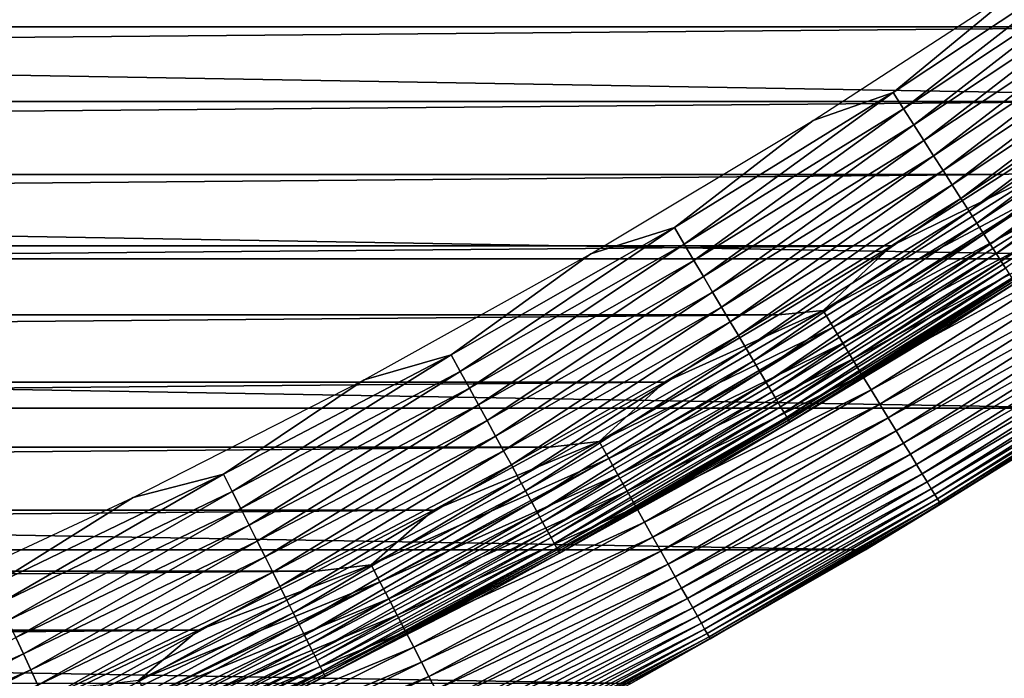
# Model space of a CAD drawing. Header units: millimetres. Extents: x -161 to 161, y -94 to 1149.
# Tile 481 of 656: x 87.76 to 91.75, y -85.38 to -82.71. Entities that reach past the tile are written whole.
import ezdxf

# ---------------------------------------------------------------- set-up
doc = ezdxf.new("R2010")
doc.units = ezdxf.units.MM
doc.header["$LTSCALE"] = 81.481481
for name, color, linetype in [('424', 7, 'CONTINUOUS'), ('425', 7, 'CONTINUOUS'), ('426', 7, 'CONTINUOUS'), ('428', 7, 'CONTINUOUS'), ('431', 7, 'CONTINUOUS')]:
    doc.layers.add(name, color=color, linetype=linetype)

msp = doc.modelspace()

# ---------------------------------------------------------------- linework, layer by layer
at = {"layer": '424', "linetype": 'CONTINUOUS'}
for points in [[(92.1238, -84.2864, -66.2096), (91.1904, -84.8618, -47.2096), (91.1902, -84.8618, -66.2096), (92.1238, -84.2864, -66.2096)], [(92.1234, -84.2867, -47.2096), (91.1904, -84.8618, -47.2096), (92.1238, -84.2864, -66.2096), (92.1234, -84.2867, -47.2096)], [(91.1902, -84.8618, -66.2096), (90.238, -85.4044, -47.2096), (90.2377, -85.4045, -66.2096), (91.1902, -84.8618, -66.2096)], [(91.1904, -84.8618, -47.2096), (90.238, -85.4044, -47.2096), (91.1902, -84.8618, -66.2096), (91.1904, -84.8618, -47.2096)]]:
    msp.add_3dface(points, dxfattribs=at)
at = {"layer": '425', "linetype": 'CONTINUOUS'}
for points in [[(57.3616, -82.7383, -46.2096), (93.0742, -82.4273, -46.2096), (56.9257, -82.4273, -46.2096), (57.3616, -82.7383, -46.2096)], [(92.6384, -82.7383, -46.2096), (93.0742, -82.4273, -46.2096), (57.3616, -82.7383, -46.2096), (92.6384, -82.7383, -46.2096)], [(57.8033, -83.0418, -46.2096), (92.6384, -82.7383, -46.2096), (57.3616, -82.7383, -46.2096), (57.8033, -83.0418, -46.2096)], [(92.1967, -83.0418, -46.2096), (92.6384, -82.7383, -46.2096), (57.8033, -83.0418, -46.2096), (92.1967, -83.0418, -46.2096)], [(58.2509, -83.338, -46.2096), (92.1967, -83.0418, -46.2096), (57.8033, -83.0418, -46.2096), (58.2509, -83.338, -46.2096)], [(91.7491, -83.338, -46.2096), (92.1967, -83.0418, -46.2096), (58.2509, -83.338, -46.2096), (91.7491, -83.338, -46.2096)], [(58.704, -83.6266, -46.2096), (91.7491, -83.338, -46.2096), (58.2509, -83.338, -46.2096), (58.704, -83.6266, -46.2096)], [(91.296, -83.6266, -46.2096), (91.7491, -83.338, -46.2096), (58.704, -83.6266, -46.2096), (91.296, -83.6266, -46.2096)], [(59.1623, -83.9075, -46.2096), (91.296, -83.6266, -46.2096), (58.704, -83.6266, -46.2096), (59.1623, -83.9075, -46.2096)], [(90.8376, -83.9075, -46.2096), (91.296, -83.6266, -46.2096), (59.1623, -83.9075, -46.2096), (90.8376, -83.9075, -46.2096)], [(59.6254, -84.1803, -46.2096), (90.8376, -83.9075, -46.2096), (59.1623, -83.9075, -46.2096), (59.6254, -84.1803, -46.2096)], [(90.3746, -84.1803, -46.2096), (90.8376, -83.9075, -46.2096), (59.6254, -84.1803, -46.2096), (90.3746, -84.1803, -46.2096)], [(60.0927, -84.4448, -46.2096), (90.3746, -84.1803, -46.2096), (59.6254, -84.1803, -46.2096), (60.0927, -84.4448, -46.2096)], [(89.9073, -84.4448, -46.2096), (90.3746, -84.1803, -46.2096), (60.0927, -84.4448, -46.2096), (89.9073, -84.4448, -46.2096)], [(60.5639, -84.7007, -46.2096), (89.9073, -84.4448, -46.2096), (60.0927, -84.4448, -46.2096), (60.5639, -84.7007, -46.2096)], [(89.4361, -84.7007, -46.2096), (89.9073, -84.4448, -46.2096), (60.5639, -84.7007, -46.2096), (89.4361, -84.7007, -46.2096)], [(61.0388, -84.9479, -46.2096), (89.4361, -84.7007, -46.2096), (60.5639, -84.7007, -46.2096), (61.0388, -84.9479, -46.2096)], [(88.9612, -84.9479, -46.2096), (89.4361, -84.7007, -46.2096), (61.0388, -84.9479, -46.2096), (88.9612, -84.9479, -46.2096)], [(61.5185, -85.187, -46.2096), (88.9612, -84.9479, -46.2096), (61.0388, -84.9479, -46.2096), (61.5185, -85.187, -46.2096)], [(88.4815, -85.1871, -46.2096), (88.9612, -84.9479, -46.2096), (61.5185, -85.187, -46.2096), (88.4815, -85.1871, -46.2096)], [(62.0031, -85.4181, -46.2096), (88.4815, -85.1871, -46.2096), (61.5185, -85.187, -46.2096), (62.0031, -85.4181, -46.2096)], [(87.9969, -85.4181, -46.2096), (88.4815, -85.1871, -46.2096), (62.0031, -85.4181, -46.2096), (87.9969, -85.4181, -46.2096)]]:
    msp.add_3dface(points, dxfattribs=at)
at = {"layer": '426', "linetype": 'CONTINUOUS'}
for points in [[(94.7961, -82.3729, -66.2096), (93.9272, -83.0416, -66.2096), (55.2039, -82.3729, -66.2096), (94.7961, -82.3729, -66.2096)], [(93.9272, -83.0416, -66.2096), (56.0728, -83.0416, -66.2096), (55.2039, -82.3729, -66.2096), (93.9272, -83.0416, -66.2096)], [(93.9272, -83.0416, -66.2096), (93.0357, -83.68, -66.2096), (56.0728, -83.0416, -66.2096), (93.9272, -83.0416, -66.2096)], [(93.0357, -83.68, -66.2096), (56.9643, -83.68, -66.2096), (56.0728, -83.0416, -66.2096), (93.0357, -83.68, -66.2096)], [(93.0357, -83.68, -66.2096), (92.1238, -84.2864, -66.2096), (56.9643, -83.68, -66.2096), (93.0357, -83.68, -66.2096)], [(92.1238, -84.2864, -66.2096), (57.8762, -84.2864, -66.2096), (56.9643, -83.68, -66.2096), (92.1238, -84.2864, -66.2096)], [(92.1238, -84.2864, -66.2096), (91.1902, -84.8618, -66.2096), (57.8762, -84.2864, -66.2096), (92.1238, -84.2864, -66.2096)], [(91.1902, -84.8618, -66.2096), (58.8098, -84.8618, -66.2096), (57.8762, -84.2864, -66.2096), (91.1902, -84.8618, -66.2096)], [(91.1902, -84.8618, -66.2096), (90.2377, -85.4045, -66.2096), (58.8098, -84.8618, -66.2096), (91.1902, -84.8618, -66.2096)], [(90.2377, -85.4045, -66.2096), (59.7623, -85.4045, -66.2096), (58.8098, -84.8618, -66.2096), (90.2377, -85.4045, -66.2096)]]:
    msp.add_3dface(points, dxfattribs=at)
at = {"layer": '428', "linetype": 'CONTINUOUS'}
for points in [[(92.1967, -83.0418, -46.2096), (91.7491, -83.338, -46.2096), (91.9079, -83.3282, -46.2126), (92.1967, -83.0418, -46.2096)], [(91.9079, -83.3282, -46.2126), (91.296, -83.6266, -46.2096), (91.018, -83.8904, -46.2126), (91.9079, -83.3282, -46.2126)], [(91.9079, -83.3282, -46.2126), (91.018, -83.8904, -46.2126), (91.9507, -83.3935, -46.2219), (91.9079, -83.3282, -46.2126)], [(91.7491, -83.338, -46.2096), (91.296, -83.6266, -46.2096), (91.9079, -83.3282, -46.2126), (91.7491, -83.338, -46.2096)], [(91.9507, -83.3935, -46.2219), (91.018, -83.8904, -46.2126), (91.0585, -83.9571, -46.2219), (91.9507, -83.3935, -46.2219)], [(91.9507, -83.3935, -46.2219), (91.0585, -83.9571, -46.2219), (91.993, -83.4579, -46.2372), (91.9507, -83.3935, -46.2219)], [(91.993, -83.4579, -46.2372), (91.0585, -83.9571, -46.2219), (91.0986, -84.023, -46.2372), (91.993, -83.4579, -46.2372)], [(91.993, -83.4579, -46.2372), (91.0986, -84.023, -46.2372), (92.0345, -83.5212, -46.2586), (91.993, -83.4579, -46.2372)], [(92.0345, -83.5212, -46.2586), (91.0986, -84.023, -46.2372), (91.1379, -84.0876, -46.2586), (92.0345, -83.5212, -46.2586)], [(92.0345, -83.5212, -46.2586), (91.1379, -84.0876, -46.2586), (92.0749, -83.5828, -46.2858), (92.0345, -83.5212, -46.2586)], [(92.0749, -83.5828, -46.2858), (91.1379, -84.0876, -46.2586), (91.1762, -84.1506, -46.2858), (92.0749, -83.5828, -46.2858)], [(92.0749, -83.5828, -46.2858), (91.1762, -84.1506, -46.2858), (92.1141, -83.6425, -46.3187), (92.0749, -83.5828, -46.2858)], [(91.296, -83.6266, -46.2096), (90.8376, -83.9075, -46.2096), (91.018, -83.8904, -46.2126), (91.296, -83.6266, -46.2096)], [(92.1141, -83.6425, -46.3187), (91.1762, -84.1506, -46.2858), (91.2133, -84.2116, -46.3187), (92.1141, -83.6425, -46.3187)], [(92.1141, -83.6425, -46.3187), (91.2133, -84.2116, -46.3187), (92.1517, -83.6998, -46.3572), (92.1141, -83.6425, -46.3187)], [(92.1517, -83.6998, -46.3572), (91.2133, -84.2116, -46.3187), (91.2489, -84.2702, -46.3572), (92.1517, -83.6998, -46.3572)], [(92.1517, -83.6998, -46.3572), (91.2489, -84.2702, -46.3572), (92.1875, -83.7545, -46.4009), (92.1517, -83.6998, -46.3572)], [(92.1875, -83.7545, -46.4009), (91.2489, -84.2702, -46.3572), (91.2828, -84.326, -46.4009), (92.1875, -83.7545, -46.4009)], [(92.1875, -83.7545, -46.4009), (91.2828, -84.326, -46.4009), (92.2213, -83.8061, -46.4496), (92.1875, -83.7545, -46.4009)], [(92.2213, -83.8061, -46.4496), (91.2828, -84.326, -46.4009), (91.3149, -84.3787, -46.4496), (92.2213, -83.8061, -46.4496)], [(92.2213, -83.8061, -46.4496), (91.3149, -84.3787, -46.4496), (92.253, -83.8543, -46.5029), (92.2213, -83.8061, -46.4496)], [(92.253, -83.8543, -46.5029), (91.3149, -84.3787, -46.4496), (91.3449, -84.428, -46.5029), (92.253, -83.8543, -46.5029)], [(92.253, -83.8543, -46.5029), (91.3449, -84.428, -46.5029), (92.2822, -83.8989, -46.5607), (92.253, -83.8543, -46.5029)], [(91.018, -83.8904, -46.2126), (90.3746, -84.1803, -46.2096), (90.1093, -84.4219, -46.2126), (91.018, -83.8904, -46.2126)], [(91.018, -83.8904, -46.2126), (90.1093, -84.4219, -46.2126), (91.0585, -83.9571, -46.2219), (91.018, -83.8904, -46.2126)], [(90.8376, -83.9075, -46.2096), (90.3746, -84.1803, -46.2096), (91.018, -83.8904, -46.2126), (90.8376, -83.9075, -46.2096)], [(92.2822, -83.8989, -46.5607), (91.3449, -84.428, -46.5029), (91.3726, -84.4735, -46.5607), (92.2822, -83.8989, -46.5607)], [(92.2822, -83.8989, -46.5607), (91.3726, -84.4735, -46.5607), (92.3089, -83.9395, -46.6225), (92.2822, -83.8989, -46.5607)], [(92.3089, -83.9395, -46.6225), (91.3726, -84.4735, -46.5607), (91.3978, -84.5151, -46.6225), (92.3089, -83.9395, -46.6225)], [(92.3089, -83.9395, -46.6225), (91.3978, -84.5151, -46.6225), (92.3328, -83.976, -46.6879), (92.3089, -83.9395, -46.6225)], [(91.0585, -83.9571, -46.2219), (90.1093, -84.4219, -46.2126), (90.1476, -84.49, -46.2219), (91.0585, -83.9571, -46.2219)], [(91.0585, -83.9571, -46.2219), (90.1476, -84.49, -46.2219), (91.0986, -84.023, -46.2372), (91.0585, -83.9571, -46.2219)], [(92.3328, -83.976, -46.6879), (91.3978, -84.5151, -46.6225), (91.4205, -84.5523, -46.6879), (92.3328, -83.976, -46.6879)], [(92.3328, -83.976, -46.6879), (91.4205, -84.5523, -46.6879), (92.3538, -84.008, -46.7565), (92.3328, -83.976, -46.6879)], [(91.0986, -84.023, -46.2372), (90.1476, -84.49, -46.2219), (90.1854, -84.5572, -46.2372), (91.0986, -84.023, -46.2372)], [(91.0986, -84.023, -46.2372), (90.1854, -84.5572, -46.2372), (91.1379, -84.0876, -46.2586), (91.0986, -84.023, -46.2372)], [(92.3538, -84.008, -46.7565), (91.4205, -84.5523, -46.6879), (91.4404, -84.5851, -46.7565), (92.3538, -84.008, -46.7565)], [(92.3538, -84.008, -46.7565), (91.4404, -84.5851, -46.7565), (92.3718, -84.0355, -46.8279), (92.3538, -84.008, -46.7565)], [(92.3718, -84.0355, -46.8279), (91.4404, -84.5851, -46.7565), (91.4575, -84.6131, -46.8279), (92.3718, -84.0355, -46.8279)], [(92.3718, -84.0355, -46.8279), (91.4575, -84.6131, -46.8279), (92.3867, -84.0582, -46.9017), (92.3718, -84.0355, -46.8279)], [(92.3867, -84.0582, -46.9017), (91.4575, -84.6131, -46.8279), (91.4715, -84.6363, -46.9017), (92.3867, -84.0582, -46.9017)], [(92.3867, -84.0582, -46.9017), (91.4715, -84.6363, -46.9017), (92.3984, -84.0759, -46.9773), (92.3867, -84.0582, -46.9017)], [(92.3984, -84.0759, -46.9773), (91.4715, -84.6363, -46.9017), (91.4826, -84.6545, -46.9773), (92.3984, -84.0759, -46.9773)], [(92.3984, -84.0759, -46.9773), (91.4826, -84.6545, -46.9773), (92.4067, -84.0887, -47.0544), (92.3984, -84.0759, -46.9773)], [(91.1379, -84.0876, -46.2586), (90.1854, -84.5572, -46.2372), (90.2225, -84.6231, -46.2586), (91.1379, -84.0876, -46.2586)], [(91.1379, -84.0876, -46.2586), (90.2225, -84.6231, -46.2586), (91.1762, -84.1506, -46.2858), (91.1379, -84.0876, -46.2586)], [(92.4067, -84.0887, -47.0544), (91.4826, -84.6545, -46.9773), (91.4905, -84.6675, -47.0544), (92.4067, -84.0887, -47.0544)], [(92.4067, -84.0887, -47.0544), (91.4905, -84.6675, -47.0544), (92.4117, -84.0963, -47.1325), (92.4067, -84.0887, -47.0544)], [(92.4117, -84.0963, -47.1325), (91.4905, -84.6675, -47.0544), (91.4952, -84.6753, -47.1325), (92.4117, -84.0963, -47.1325)], [(92.1234, -84.2867, -47.2096), (92.4117, -84.0963, -47.1325), (91.4952, -84.6753, -47.1325), (92.1234, -84.2867, -47.2096)], [(91.1762, -84.1506, -46.2858), (90.2225, -84.6231, -46.2586), (90.2586, -84.6874, -46.2858), (91.1762, -84.1506, -46.2858)], [(91.1762, -84.1506, -46.2858), (90.2586, -84.6874, -46.2858), (91.2133, -84.2116, -46.3187), (91.1762, -84.1506, -46.2858)], [(90.3746, -84.1803, -46.2096), (89.9073, -84.4448, -46.2096), (90.1093, -84.4219, -46.2126), (90.3746, -84.1803, -46.2096)], [(91.2133, -84.2116, -46.3187), (90.2586, -84.6874, -46.2858), (90.2936, -84.7496, -46.3187), (91.2133, -84.2116, -46.3187)], [(91.2133, -84.2116, -46.3187), (90.2936, -84.7496, -46.3187), (91.2489, -84.2702, -46.3572), (91.2133, -84.2116, -46.3187)], [(91.2489, -84.2702, -46.3572), (90.2936, -84.7496, -46.3187), (90.3272, -84.8094, -46.3572), (91.2489, -84.2702, -46.3572)], [(91.2489, -84.2702, -46.3572), (90.3272, -84.8094, -46.3572), (91.2828, -84.326, -46.4009), (91.2489, -84.2702, -46.3572)], [(91.1904, -84.8618, -47.2096), (92.1234, -84.2867, -47.2096), (91.4952, -84.6753, -47.1325), (91.1904, -84.8618, -47.2096)], [(91.2828, -84.326, -46.4009), (90.3272, -84.8094, -46.3572), (90.3592, -84.8663, -46.4009), (91.2828, -84.326, -46.4009)], [(91.2828, -84.326, -46.4009), (90.3592, -84.8663, -46.4009), (91.3149, -84.3787, -46.4496), (91.2828, -84.326, -46.4009)], [(91.3149, -84.3787, -46.4496), (90.3592, -84.8663, -46.4009), (90.3894, -84.9201, -46.4496), (91.3149, -84.3787, -46.4496)], [(91.3149, -84.3787, -46.4496), (90.3894, -84.9201, -46.4496), (91.3449, -84.428, -46.5029), (91.3149, -84.3787, -46.4496)], [(90.1093, -84.4219, -46.2126), (89.4361, -84.7007, -46.2096), (89.1831, -84.9221, -46.2126), (90.1093, -84.4219, -46.2126)], [(90.1093, -84.4219, -46.2126), (89.1831, -84.9221, -46.2126), (90.1476, -84.49, -46.2219), (90.1093, -84.4219, -46.2126)], [(89.9073, -84.4448, -46.2096), (89.4361, -84.7007, -46.2096), (90.1093, -84.4219, -46.2126), (89.9073, -84.4448, -46.2096)], [(91.3449, -84.428, -46.5029), (90.3894, -84.9201, -46.4496), (90.4177, -84.9704, -46.5029), (91.3449, -84.428, -46.5029)], [(91.3449, -84.428, -46.5029), (90.4177, -84.9704, -46.5029), (91.3726, -84.4735, -46.5607), (91.3449, -84.428, -46.5029)], [(91.3726, -84.4735, -46.5607), (90.4177, -84.9704, -46.5029), (90.4438, -85.0168, -46.5607), (91.3726, -84.4735, -46.5607)], [(91.3726, -84.4735, -46.5607), (90.4438, -85.0168, -46.5607), (91.3978, -84.5151, -46.6225), (91.3726, -84.4735, -46.5607)], [(90.1476, -84.49, -46.2219), (89.1831, -84.9221, -46.2126), (89.219, -84.9914, -46.2219), (90.1476, -84.49, -46.2219)], [(90.1476, -84.49, -46.2219), (89.219, -84.9914, -46.2219), (90.1854, -84.5572, -46.2372), (90.1476, -84.49, -46.2219)], [(91.3978, -84.5151, -46.6225), (90.4438, -85.0168, -46.5607), (90.4676, -85.0592, -46.6225), (91.3978, -84.5151, -46.6225)], [(91.3978, -84.5151, -46.6225), (90.4676, -85.0592, -46.6225), (91.4205, -84.5523, -46.6879), (91.3978, -84.5151, -46.6225)], [(91.4205, -84.5523, -46.6879), (90.4676, -85.0592, -46.6225), (90.489, -85.0972, -46.6879), (91.4205, -84.5523, -46.6879)], [(91.4205, -84.5523, -46.6879), (90.489, -85.0972, -46.6879), (91.4404, -84.5851, -46.7565), (91.4205, -84.5523, -46.6879)], [(90.1854, -84.5572, -46.2372), (89.219, -84.9914, -46.2219), (89.2545, -85.0599, -46.2372), (90.1854, -84.5572, -46.2372)], [(90.1854, -84.5572, -46.2372), (89.2545, -85.0599, -46.2372), (90.2225, -84.6231, -46.2586), (90.1854, -84.5572, -46.2372)], [(91.4404, -84.5851, -46.7565), (90.489, -85.0972, -46.6879), (90.5078, -85.1306, -46.7565), (91.4404, -84.5851, -46.7565)], [(91.4404, -84.5851, -46.7565), (90.5078, -85.1306, -46.7565), (91.4575, -84.6131, -46.8279), (91.4404, -84.5851, -46.7565)], [(90.2225, -84.6231, -46.2586), (89.2545, -85.0599, -46.2372), (89.2893, -85.127, -46.2586), (90.2225, -84.6231, -46.2586)], [(90.2225, -84.6231, -46.2586), (89.2893, -85.127, -46.2586), (90.2586, -84.6874, -46.2858), (90.2225, -84.6231, -46.2586)], [(91.4575, -84.6131, -46.8279), (90.5078, -85.1306, -46.7565), (90.5239, -85.1592, -46.8279), (91.4575, -84.6131, -46.8279)], [(91.4575, -84.6131, -46.8279), (90.5239, -85.1592, -46.8279), (91.4715, -84.6363, -46.9017), (91.4575, -84.6131, -46.8279)], [(91.4715, -84.6363, -46.9017), (90.5239, -85.1592, -46.8279), (90.5372, -85.1829, -46.9017), (91.4715, -84.6363, -46.9017)], [(91.4715, -84.6363, -46.9017), (90.5372, -85.1829, -46.9017), (91.4826, -84.6545, -46.9773), (91.4715, -84.6363, -46.9017)], [(91.4826, -84.6545, -46.9773), (90.5372, -85.1829, -46.9017), (90.5476, -85.2014, -46.9773), (91.4826, -84.6545, -46.9773)], [(91.4826, -84.6545, -46.9773), (90.5476, -85.2014, -46.9773), (91.4905, -84.6675, -47.0544), (91.4826, -84.6545, -46.9773)], [(91.4905, -84.6675, -47.0544), (90.5476, -85.2014, -46.9773), (90.5551, -85.2147, -47.0544), (91.4905, -84.6675, -47.0544)], [(91.4905, -84.6675, -47.0544), (90.5551, -85.2147, -47.0544), (91.4952, -84.6753, -47.1325), (91.4905, -84.6675, -47.0544)], [(91.4952, -84.6753, -47.1325), (90.5551, -85.2147, -47.0544), (90.5595, -85.2226, -47.1325), (91.4952, -84.6753, -47.1325)], [(91.1904, -84.8618, -47.2096), (91.4952, -84.6753, -47.1325), (90.5595, -85.2226, -47.1325), (91.1904, -84.8618, -47.2096)], [(89.4361, -84.7007, -46.2096), (88.9612, -84.9479, -46.2096), (89.1831, -84.9221, -46.2126), (89.4361, -84.7007, -46.2096)], [(90.2586, -84.6874, -46.2858), (89.2893, -85.127, -46.2586), (89.3232, -85.1925, -46.2858), (90.2586, -84.6874, -46.2858)], [(90.2586, -84.6874, -46.2858), (89.3232, -85.1925, -46.2858), (90.2936, -84.7496, -46.3187), (90.2586, -84.6874, -46.2858)], [(90.2936, -84.7496, -46.3187), (89.3232, -85.1925, -46.2858), (89.356, -85.2559, -46.3187), (90.2936, -84.7496, -46.3187)], [(90.2936, -84.7496, -46.3187), (89.356, -85.2559, -46.3187), (90.3272, -84.8094, -46.3572), (90.2936, -84.7496, -46.3187)], [(90.3272, -84.8094, -46.3572), (89.356, -85.2559, -46.3187), (89.3876, -85.3167, -46.3572), (90.3272, -84.8094, -46.3572)], [(90.3272, -84.8094, -46.3572), (89.3876, -85.3167, -46.3572), (90.3592, -84.8663, -46.4009), (90.3272, -84.8094, -46.3572)], [(90.3592, -84.8663, -46.4009), (89.3876, -85.3167, -46.3572), (89.4176, -85.3748, -46.4009), (90.3592, -84.8663, -46.4009)], [(90.3592, -84.8663, -46.4009), (89.4176, -85.3748, -46.4009), (90.3894, -84.9201, -46.4496), (90.3592, -84.8663, -46.4009)], [(90.238, -85.4044, -47.2096), (91.1904, -84.8618, -47.2096), (90.5595, -85.2226, -47.1325), (90.238, -85.4044, -47.2096)], [(89.1831, -84.9221, -46.2126), (88.4815, -85.1871, -46.2096), (88.2403, -85.3904, -46.2126), (89.1831, -84.9221, -46.2126)], [(89.1831, -84.9221, -46.2126), (88.2403, -85.3904, -46.2126), (89.219, -84.9914, -46.2219), (89.1831, -84.9221, -46.2126)], [(88.9612, -84.9479, -46.2096), (88.4815, -85.1871, -46.2096), (89.1831, -84.9221, -46.2126), (88.9612, -84.9479, -46.2096)], [(90.3894, -84.9201, -46.4496), (89.4176, -85.3748, -46.4009), (89.446, -85.4295, -46.4496), (90.3894, -84.9201, -46.4496)], [(90.3894, -84.9201, -46.4496), (89.446, -85.4295, -46.4496), (90.4177, -84.9704, -46.5029), (90.3894, -84.9201, -46.4496)], [(89.219, -84.9914, -46.2219), (88.2403, -85.3904, -46.2126), (88.2738, -85.4609, -46.2219), (89.219, -84.9914, -46.2219)], [(89.219, -84.9914, -46.2219), (88.2738, -85.4609, -46.2219), (89.2545, -85.0599, -46.2372), (89.219, -84.9914, -46.2219)], [(90.4177, -84.9704, -46.5029), (89.446, -85.4295, -46.4496), (89.4725, -85.4807, -46.5029), (90.4177, -84.9704, -46.5029)], [(90.4177, -84.9704, -46.5029), (89.4725, -85.4807, -46.5029), (90.4438, -85.0168, -46.5607), (90.4177, -84.9704, -46.5029)], [(90.4438, -85.0168, -46.5607), (89.4725, -85.4807, -46.5029), (89.4971, -85.5281, -46.5607), (90.4438, -85.0168, -46.5607)], [(90.4438, -85.0168, -46.5607), (89.4971, -85.5281, -46.5607), (90.4676, -85.0592, -46.6225), (90.4438, -85.0168, -46.5607)], [(89.2545, -85.0599, -46.2372), (88.2738, -85.4609, -46.2219), (88.3069, -85.5305, -46.2372), (89.2545, -85.0599, -46.2372)], [(89.2545, -85.0599, -46.2372), (88.3069, -85.5305, -46.2372), (89.2893, -85.127, -46.2586), (89.2545, -85.0599, -46.2372)], [(90.4676, -85.0592, -46.6225), (89.4971, -85.5281, -46.5607), (89.5194, -85.5712, -46.6225), (90.4676, -85.0592, -46.6225)], [(90.4676, -85.0592, -46.6225), (89.5194, -85.5712, -46.6225), (90.489, -85.0972, -46.6879), (90.4676, -85.0592, -46.6225)], [(90.489, -85.0972, -46.6879), (89.5194, -85.5712, -46.6225), (89.5395, -85.61, -46.6879), (90.489, -85.0972, -46.6879)], [(90.489, -85.0972, -46.6879), (89.5395, -85.61, -46.6879), (90.5078, -85.1306, -46.7565), (90.489, -85.0972, -46.6879)], [(89.2893, -85.127, -46.2586), (88.3069, -85.5305, -46.2372), (88.3394, -85.5988, -46.2586), (89.2893, -85.127, -46.2586)], [(89.2893, -85.127, -46.2586), (88.3394, -85.5988, -46.2586), (89.3232, -85.1925, -46.2858), (89.2893, -85.127, -46.2586)], [(90.5078, -85.1306, -46.7565), (89.5395, -85.61, -46.6879), (89.5571, -85.644, -46.7565), (90.5078, -85.1306, -46.7565)], [(90.5078, -85.1306, -46.7565), (89.5571, -85.644, -46.7565), (90.5239, -85.1592, -46.8279), (90.5078, -85.1306, -46.7565)], [(88.4815, -85.1871, -46.2096), (87.9969, -85.4181, -46.2096), (88.2403, -85.3904, -46.2126), (88.4815, -85.1871, -46.2096)], [(89.3232, -85.1925, -46.2858), (88.3394, -85.5988, -46.2586), (88.3711, -85.6654, -46.2858), (89.3232, -85.1925, -46.2858)], [(89.3232, -85.1925, -46.2858), (88.3711, -85.6654, -46.2858), (89.356, -85.2559, -46.3187), (89.3232, -85.1925, -46.2858)], [(90.5239, -85.1592, -46.8279), (89.5571, -85.644, -46.7565), (89.5722, -85.6731, -46.8279), (90.5239, -85.1592, -46.8279)], [(90.5239, -85.1592, -46.8279), (89.5722, -85.6731, -46.8279), (90.5372, -85.1829, -46.9017), (90.5239, -85.1592, -46.8279)], [(90.5372, -85.1829, -46.9017), (89.5722, -85.6731, -46.8279), (89.5847, -85.6972, -46.9017), (90.5372, -85.1829, -46.9017)], [(90.5372, -85.1829, -46.9017), (89.5847, -85.6972, -46.9017), (90.5476, -85.2014, -46.9773), (90.5372, -85.1829, -46.9017)], [(90.5476, -85.2014, -46.9773), (89.5847, -85.6972, -46.9017), (89.5945, -85.7161, -46.9773), (90.5476, -85.2014, -46.9773)], [(90.5476, -85.2014, -46.9773), (89.5945, -85.7161, -46.9773), (90.5551, -85.2147, -47.0544), (90.5476, -85.2014, -46.9773)], [(90.5551, -85.2147, -47.0544), (89.5945, -85.7161, -46.9773), (89.6015, -85.7296, -47.0544), (90.5551, -85.2147, -47.0544)], [(90.5551, -85.2147, -47.0544), (89.6015, -85.7296, -47.0544), (90.5595, -85.2226, -47.1325), (90.5551, -85.2147, -47.0544)], [(90.5595, -85.2226, -47.1325), (89.6015, -85.7296, -47.0544), (89.6057, -85.7377, -47.1325), (90.5595, -85.2226, -47.1325)], [(90.238, -85.4044, -47.2096), (90.5595, -85.2226, -47.1325), (89.6057, -85.7377, -47.1325), (90.238, -85.4044, -47.2096)], [(89.356, -85.2559, -46.3187), (88.3711, -85.6654, -46.2858), (88.4017, -85.7299, -46.3187), (89.356, -85.2559, -46.3187)], [(89.356, -85.2559, -46.3187), (88.4017, -85.7299, -46.3187), (89.3876, -85.3167, -46.3572), (89.356, -85.2559, -46.3187)], [(89.3876, -85.3167, -46.3572), (88.4017, -85.7299, -46.3187), (88.4312, -85.7918, -46.3572), (89.3876, -85.3167, -46.3572)], [(89.3876, -85.3167, -46.3572), (88.4312, -85.7918, -46.3572), (89.4176, -85.3748, -46.4009), (89.3876, -85.3167, -46.3572)], [(89.4176, -85.3748, -46.4009), (88.4312, -85.7918, -46.3572), (88.4593, -85.8508, -46.4009), (89.4176, -85.3748, -46.4009)], [(89.4176, -85.3748, -46.4009), (88.4593, -85.8508, -46.4009), (89.446, -85.4295, -46.4496), (89.4176, -85.3748, -46.4009)]]:
    msp.add_3dface(points, dxfattribs=at)
at = {"layer": '431', "color": 7, "linetype": 'CONTINUOUS', "true_color": 0xaaaaaa}
for points in [[(92.1717, -82.4275, -46.8126), (91.3449, -83.0711, -46.8219), (91.3028, -83.0054, -46.8126), (92.1717, -82.4275, -46.8126)], [(92.1717, -82.4275, -46.8126), (91.3028, -83.0054, -46.8126), (91.8603, -82.545, -46.8096), (92.1717, -82.4275, -46.8126)], [(92.2161, -82.4918, -46.8219), (91.3449, -83.0711, -46.8219), (92.1717, -82.4275, -46.8126), (92.2161, -82.4918, -46.8219)], [(92.2161, -82.4918, -46.8219), (91.3865, -83.1361, -46.8372), (91.3449, -83.0711, -46.8219), (92.2161, -82.4918, -46.8219)], [(92.2599, -82.5552, -46.8372), (91.3865, -83.1361, -46.8372), (92.2161, -82.4918, -46.8219), (92.2599, -82.5552, -46.8372)], [(91.8603, -82.545, -46.8096), (91.3028, -83.0054, -46.8126), (90.9777, -83.1183, -46.8096), (91.8603, -82.545, -46.8096)], [(92.2599, -82.5552, -46.8372), (91.4273, -83.1998, -46.8586), (91.3865, -83.1361, -46.8372), (92.2599, -82.5552, -46.8372)], [(92.3028, -82.6175, -46.8586), (91.4273, -83.1998, -46.8586), (92.2599, -82.5552, -46.8372), (92.3028, -82.6175, -46.8586)], [(92.3028, -82.6175, -46.8586), (91.467, -83.2618, -46.8858), (91.4273, -83.1998, -46.8586), (92.3028, -82.6175, -46.8586)], [(92.3447, -82.6781, -46.8858), (91.467, -83.2618, -46.8858), (92.3028, -82.6175, -46.8586), (92.3447, -82.6781, -46.8858)], [(92.3447, -82.6781, -46.8858), (91.5055, -83.3219, -46.9187), (91.467, -83.2618, -46.8858), (92.3447, -82.6781, -46.8858)], [(92.3852, -82.7369, -46.9187), (91.5055, -83.3219, -46.9187), (92.3447, -82.6781, -46.8858), (92.3852, -82.7369, -46.9187)], [(92.3852, -82.7369, -46.9187), (91.5425, -83.3797, -46.9572), (91.5055, -83.3219, -46.9187), (92.3852, -82.7369, -46.9187)], [(92.4242, -82.7933, -46.9572), (91.5425, -83.3797, -46.9572), (92.3852, -82.7369, -46.9187), (92.4242, -82.7933, -46.9572)], [(92.4242, -82.7933, -46.9572), (91.5777, -83.4347, -47.0009), (91.5425, -83.3797, -46.9572), (92.4242, -82.7933, -46.9572)], [(92.4613, -82.8471, -47.0009), (91.5777, -83.4347, -47.0009), (92.4242, -82.7933, -46.9572), (92.4613, -82.8471, -47.0009)], [(92.4613, -82.8471, -47.0009), (91.611, -83.4866, -47.0496), (91.5777, -83.4347, -47.0009), (92.4613, -82.8471, -47.0009)], [(92.4964, -82.8978, -47.0496), (91.611, -83.4866, -47.0496), (92.4613, -82.8471, -47.0009), (92.4964, -82.8978, -47.0496)], [(92.4964, -82.8978, -47.0496), (91.6421, -83.5352, -47.1029), (91.611, -83.4866, -47.0496), (92.4964, -82.8978, -47.0496)], [(92.5291, -82.9453, -47.1029), (91.6421, -83.5352, -47.1029), (92.4964, -82.8978, -47.0496), (92.5291, -82.9453, -47.1029)], [(92.5291, -82.9453, -47.1029), (91.6709, -83.5801, -47.1607), (91.6421, -83.5352, -47.1029), (92.5291, -82.9453, -47.1029)], [(92.5594, -82.9892, -47.1607), (91.6709, -83.5801, -47.1607), (92.5291, -82.9453, -47.1029), (92.5594, -82.9892, -47.1607)], [(92.5594, -82.9892, -47.1607), (91.6971, -83.621, -47.2225), (91.6709, -83.5801, -47.1607), (92.5594, -82.9892, -47.1607)], [(92.587, -83.0292, -47.2225), (91.6971, -83.621, -47.2225), (92.5594, -82.9892, -47.1607), (92.587, -83.0292, -47.2225)], [(91.3028, -83.0054, -46.8126), (90.4543, -83.6201, -46.8219), (90.4145, -83.553, -46.8126), (91.3028, -83.0054, -46.8126)], [(91.3028, -83.0054, -46.8126), (90.4145, -83.553, -46.8126), (90.9777, -83.1183, -46.8096), (91.3028, -83.0054, -46.8126)], [(91.3449, -83.0711, -46.8219), (90.4543, -83.6201, -46.8219), (91.3028, -83.0054, -46.8126), (91.3449, -83.0711, -46.8219)], [(92.587, -83.0292, -47.2225), (91.7206, -83.6578, -47.2879), (91.6971, -83.621, -47.2225), (92.587, -83.0292, -47.2225)], [(92.6118, -83.0651, -47.2879), (91.7206, -83.6578, -47.2879), (92.587, -83.0292, -47.2225), (92.6118, -83.0651, -47.2879)], [(91.3449, -83.0711, -46.8219), (90.4936, -83.6864, -46.8372), (90.4543, -83.6201, -46.8219), (91.3449, -83.0711, -46.8219)], [(91.3865, -83.1361, -46.8372), (90.4936, -83.6864, -46.8372), (91.3449, -83.0711, -46.8219), (91.3865, -83.1361, -46.8372)], [(92.6118, -83.0651, -47.2879), (91.7413, -83.69, -47.3565), (91.7206, -83.6578, -47.2879), (92.6118, -83.0651, -47.2879)], [(92.6336, -83.0966, -47.3565), (91.7413, -83.69, -47.3565), (92.6118, -83.0651, -47.2879), (92.6336, -83.0966, -47.3565)], [(92.6336, -83.0966, -47.3565), (91.759, -83.7177, -47.4279), (91.7413, -83.69, -47.3565), (92.6336, -83.0966, -47.3565)], [(90.9777, -83.1183, -46.8096), (90.4145, -83.553, -46.8126), (90.0756, -83.6603, -46.8096), (90.9777, -83.1183, -46.8096)], [(91.3865, -83.1361, -46.8372), (90.5322, -83.7515, -46.8586), (90.4936, -83.6864, -46.8372), (91.3865, -83.1361, -46.8372)], [(91.4273, -83.1998, -46.8586), (90.5322, -83.7515, -46.8586), (91.3865, -83.1361, -46.8372), (91.4273, -83.1998, -46.8586)], [(91.4273, -83.1998, -46.8586), (90.5698, -83.8149, -46.8858), (90.5322, -83.7515, -46.8586), (91.4273, -83.1998, -46.8586)], [(91.467, -83.2618, -46.8858), (90.5698, -83.8149, -46.8858), (91.4273, -83.1998, -46.8586), (91.467, -83.2618, -46.8858)], [(91.467, -83.2618, -46.8858), (90.6062, -83.8763, -46.9187), (90.5698, -83.8149, -46.8858), (91.467, -83.2618, -46.8858)], [(91.5055, -83.3219, -46.9187), (90.6062, -83.8763, -46.9187), (91.467, -83.2618, -46.8858), (91.5055, -83.3219, -46.9187)], [(91.5055, -83.3219, -46.9187), (90.6411, -83.9353, -46.9572), (90.6062, -83.8763, -46.9187), (91.5055, -83.3219, -46.9187)], [(91.5425, -83.3797, -46.9572), (90.6411, -83.9353, -46.9572), (91.5055, -83.3219, -46.9187), (91.5425, -83.3797, -46.9572)], [(91.5425, -83.3797, -46.9572), (90.6744, -83.9915, -47.0009), (90.6411, -83.9353, -46.9572), (91.5425, -83.3797, -46.9572)], [(91.5777, -83.4347, -47.0009), (90.6744, -83.9915, -47.0009), (91.5425, -83.3797, -46.9572), (91.5777, -83.4347, -47.0009)], [(91.507, -83.9667, -47.8096), (91.7982, -83.7789, -47.7325), (92.4189, -83.3745, -47.8096), (91.507, -83.9667, -47.8096)], [(91.5777, -83.4347, -47.0009), (90.7059, -84.0445, -47.0496), (90.6744, -83.9915, -47.0009), (91.5777, -83.4347, -47.0009)], [(91.611, -83.4866, -47.0496), (90.7059, -84.0445, -47.0496), (91.5777, -83.4347, -47.0009), (91.611, -83.4866, -47.0496)], [(91.611, -83.4866, -47.0496), (90.7353, -84.0942, -47.1029), (90.7059, -84.0445, -47.0496), (91.611, -83.4866, -47.0496)], [(91.6421, -83.5352, -47.1029), (90.7353, -84.0942, -47.1029), (91.611, -83.4866, -47.0496), (91.6421, -83.5352, -47.1029)], [(90.4145, -83.553, -46.8126), (89.5452, -84.138, -46.8219), (89.5078, -84.0695, -46.8126), (90.4145, -83.553, -46.8126)], [(90.4145, -83.553, -46.8126), (89.5078, -84.0695, -46.8126), (90.0756, -83.6603, -46.8096), (90.4145, -83.553, -46.8126)], [(90.4543, -83.6201, -46.8219), (89.5452, -84.138, -46.8219), (90.4145, -83.553, -46.8126), (90.4543, -83.6201, -46.8219)], [(91.6421, -83.5352, -47.1029), (90.7625, -84.14, -47.1607), (90.7353, -84.0942, -47.1029), (91.6421, -83.5352, -47.1029)], [(91.6709, -83.5801, -47.1607), (90.7625, -84.14, -47.1607), (91.6421, -83.5352, -47.1029), (91.6709, -83.5801, -47.1607)], [(91.6709, -83.5801, -47.1607), (90.7873, -84.1818, -47.2225), (90.7625, -84.14, -47.1607), (91.6709, -83.5801, -47.1607)], [(91.6971, -83.621, -47.2225), (90.7873, -84.1818, -47.2225), (91.6709, -83.5801, -47.1607), (91.6971, -83.621, -47.2225)], [(90.4543, -83.6201, -46.8219), (89.5822, -84.2056, -46.8372), (89.5452, -84.138, -46.8219), (90.4543, -83.6201, -46.8219)], [(90.4936, -83.6864, -46.8372), (89.5822, -84.2056, -46.8372), (90.4543, -83.6201, -46.8219), (90.4936, -83.6864, -46.8372)], [(91.6971, -83.621, -47.2225), (90.8095, -84.2193, -47.2879), (90.7873, -84.1818, -47.2225), (91.6971, -83.621, -47.2225)], [(91.7206, -83.6578, -47.2879), (90.8095, -84.2193, -47.2879), (91.6971, -83.621, -47.2225), (91.7206, -83.6578, -47.2879)], [(90.0756, -83.6603, -46.8096), (89.5078, -84.0695, -46.8126), (89.1551, -84.1706, -46.8096), (90.0756, -83.6603, -46.8096)], [(91.7206, -83.6578, -47.2879), (90.8291, -84.2523, -47.3565), (90.8095, -84.2193, -47.2879), (91.7206, -83.6578, -47.2879)], [(91.7413, -83.69, -47.3565), (90.8291, -84.2523, -47.3565), (91.7206, -83.6578, -47.2879), (91.7413, -83.69, -47.3565)], [(90.4936, -83.6864, -46.8372), (89.6185, -84.272, -46.8586), (89.5822, -84.2056, -46.8372), (90.4936, -83.6864, -46.8372)], [(90.5322, -83.7515, -46.8586), (89.6185, -84.272, -46.8586), (90.4936, -83.6864, -46.8372), (90.5322, -83.7515, -46.8586)], [(91.7413, -83.69, -47.3565), (90.8458, -84.2806, -47.4279), (90.8291, -84.2523, -47.3565), (91.7413, -83.69, -47.3565)], [(91.759, -83.7177, -47.4279), (90.8458, -84.2806, -47.4279), (91.7413, -83.69, -47.3565), (91.759, -83.7177, -47.4279)], [(90.5322, -83.7515, -46.8586), (89.6539, -84.3367, -46.8858), (89.6185, -84.272, -46.8586), (90.5322, -83.7515, -46.8586)], [(90.5698, -83.8149, -46.8858), (89.6539, -84.3367, -46.8858), (90.5322, -83.7515, -46.8586), (90.5698, -83.8149, -46.8858)], [(91.759, -83.7177, -47.4279), (90.8596, -84.3039, -47.5017), (90.8458, -84.2806, -47.4279), (91.759, -83.7177, -47.4279)], [(91.7736, -83.7405, -47.5017), (90.8596, -84.3039, -47.5017), (91.759, -83.7177, -47.4279), (91.7736, -83.7405, -47.5017)], [(91.7736, -83.7405, -47.5017), (90.8705, -84.3222, -47.5773), (90.8596, -84.3039, -47.5017), (91.7736, -83.7405, -47.5017)], [(91.7851, -83.7584, -47.5773), (90.8705, -84.3222, -47.5773), (91.7736, -83.7405, -47.5017), (91.7851, -83.7584, -47.5773)], [(91.7851, -83.7584, -47.5773), (90.8782, -84.3353, -47.6544), (90.8705, -84.3222, -47.5773), (91.7851, -83.7584, -47.5773)], [(91.7933, -83.7713, -47.6544), (90.8782, -84.3353, -47.6544), (91.7851, -83.7584, -47.5773), (91.7933, -83.7713, -47.6544)], [(91.7933, -83.7713, -47.6544), (90.8829, -84.3431, -47.7325), (90.8782, -84.3353, -47.6544), (91.7933, -83.7713, -47.6544)], [(91.7982, -83.7789, -47.7325), (90.8829, -84.3431, -47.7325), (91.7933, -83.7713, -47.6544), (91.7982, -83.7789, -47.7325)], [(90.8829, -84.3431, -47.7325), (91.7982, -83.7789, -47.7325), (91.507, -83.9667, -47.8096), (90.8829, -84.3431, -47.7325)], [(90.5698, -83.8149, -46.8858), (89.6882, -84.3993, -46.9187), (89.6539, -84.3367, -46.8858), (90.5698, -83.8149, -46.8858)], [(90.6062, -83.8763, -46.9187), (89.6882, -84.3993, -46.9187), (90.5698, -83.8149, -46.8858), (90.6062, -83.8763, -46.9187)], [(90.6062, -83.8763, -46.9187), (89.7211, -84.4594, -46.9572), (89.6882, -84.3993, -46.9187), (90.6062, -83.8763, -46.9187)], [(90.6411, -83.9353, -46.9572), (89.7211, -84.4594, -46.9572), (90.6062, -83.8763, -46.9187), (90.6411, -83.9353, -46.9572)], [(90.6411, -83.9353, -46.9572), (89.7524, -84.5167, -47.0009), (89.7211, -84.4594, -46.9572), (90.6411, -83.9353, -46.9572)], [(90.6744, -83.9915, -47.0009), (89.7524, -84.5167, -47.0009), (90.6411, -83.9353, -46.9572), (90.6744, -83.9915, -47.0009)], [(90.6744, -83.9915, -47.0009), (89.782, -84.5709, -47.0496), (89.7524, -84.5167, -47.0009), (90.6744, -83.9915, -47.0009)], [(90.7059, -84.0445, -47.0496), (89.782, -84.5709, -47.0496), (90.6744, -83.9915, -47.0009), (90.7059, -84.0445, -47.0496)], [(90.575, -84.5267, -47.8096), (90.8829, -84.3431, -47.7325), (91.507, -83.9667, -47.8096), (90.575, -84.5267, -47.8096)], [(89.5078, -84.0695, -46.8126), (88.6188, -84.6242, -46.8219), (88.5838, -84.5545, -46.8126), (89.5078, -84.0695, -46.8126)], [(89.5078, -84.0695, -46.8126), (88.5838, -84.5545, -46.8126), (89.1551, -84.1706, -46.8096), (89.5078, -84.0695, -46.8126)], [(89.5452, -84.138, -46.8219), (88.6188, -84.6242, -46.8219), (89.5078, -84.0695, -46.8126), (89.5452, -84.138, -46.8219)], [(90.7059, -84.0445, -47.0496), (89.8097, -84.6215, -47.1029), (89.782, -84.5709, -47.0496), (90.7059, -84.0445, -47.0496)], [(90.7353, -84.0942, -47.1029), (89.8097, -84.6215, -47.1029), (90.7059, -84.0445, -47.0496), (90.7353, -84.0942, -47.1029)], [(90.7353, -84.0942, -47.1029), (89.8353, -84.6682, -47.1607), (89.8097, -84.6215, -47.1029), (90.7353, -84.0942, -47.1029)], [(90.7625, -84.14, -47.1607), (89.8353, -84.6682, -47.1607), (90.7353, -84.0942, -47.1029), (90.7625, -84.14, -47.1607)], [(89.5452, -84.138, -46.8219), (88.6535, -84.6931, -46.8372), (88.6188, -84.6242, -46.8219), (89.5452, -84.138, -46.8219)], [(89.5822, -84.2056, -46.8372), (88.6535, -84.6931, -46.8372), (89.5452, -84.138, -46.8219), (89.5822, -84.2056, -46.8372)], [(90.7625, -84.14, -47.1607), (89.8586, -84.7109, -47.2225), (89.8353, -84.6682, -47.1607), (90.7625, -84.14, -47.1607)], [(90.7873, -84.1818, -47.2225), (89.8586, -84.7109, -47.2225), (90.7625, -84.14, -47.1607), (90.7873, -84.1818, -47.2225)], [(89.1551, -84.1706, -46.8096), (88.5838, -84.5545, -46.8126), (88.2174, -84.6484, -46.8096), (89.1551, -84.1706, -46.8096)], [(90.7873, -84.1818, -47.2225), (89.8796, -84.7491, -47.2879), (89.8586, -84.7109, -47.2225), (90.7873, -84.1818, -47.2225)], [(90.8095, -84.2193, -47.2879), (89.8796, -84.7491, -47.2879), (90.7873, -84.1818, -47.2225), (90.8095, -84.2193, -47.2879)], [(89.5822, -84.2056, -46.8372), (88.6875, -84.7606, -46.8586), (88.6535, -84.6931, -46.8372), (89.5822, -84.2056, -46.8372)], [(89.6185, -84.272, -46.8586), (88.6875, -84.7606, -46.8586), (89.5822, -84.2056, -46.8372), (89.6185, -84.272, -46.8586)], [(90.8095, -84.2193, -47.2879), (89.898, -84.7828, -47.3565), (89.8796, -84.7491, -47.2879), (90.8095, -84.2193, -47.2879)], [(90.8291, -84.2523, -47.3565), (89.898, -84.7828, -47.3565), (90.8095, -84.2193, -47.2879), (90.8291, -84.2523, -47.3565)], [(89.6185, -84.272, -46.8586), (88.7206, -84.8265, -46.8858), (88.6875, -84.7606, -46.8586), (89.6185, -84.272, -46.8586)], [(89.6539, -84.3367, -46.8858), (88.7206, -84.8265, -46.8858), (89.6185, -84.272, -46.8586), (89.6539, -84.3367, -46.8858)], [(90.8291, -84.2523, -47.3565), (89.9137, -84.8116, -47.4279), (89.898, -84.7828, -47.3565), (90.8291, -84.2523, -47.3565)], [(90.8458, -84.2806, -47.4279), (89.9137, -84.8116, -47.4279), (90.8291, -84.2523, -47.3565), (90.8458, -84.2806, -47.4279)], [(90.8458, -84.2806, -47.4279), (89.9267, -84.8354, -47.5017), (89.9137, -84.8116, -47.4279), (90.8458, -84.2806, -47.4279)], [(90.8596, -84.3039, -47.5017), (89.9267, -84.8354, -47.5017), (90.8458, -84.2806, -47.4279), (90.8596, -84.3039, -47.5017)], [(90.8596, -84.3039, -47.5017), (89.9369, -84.854, -47.5773), (89.9267, -84.8354, -47.5017), (90.8596, -84.3039, -47.5017)], [(90.8705, -84.3222, -47.5773), (89.9369, -84.854, -47.5773), (90.8596, -84.3039, -47.5017), (90.8705, -84.3222, -47.5773)], [(89.6539, -84.3367, -46.8858), (88.7527, -84.8903, -46.9187), (88.7206, -84.8265, -46.8858), (89.6539, -84.3367, -46.8858)], [(89.6882, -84.3993, -46.9187), (88.7527, -84.8903, -46.9187), (89.6539, -84.3367, -46.8858), (89.6882, -84.3993, -46.9187)], [(90.8705, -84.3222, -47.5773), (89.9442, -84.8674, -47.6544), (89.9369, -84.854, -47.5773), (90.8705, -84.3222, -47.5773)], [(90.8782, -84.3353, -47.6544), (89.9442, -84.8674, -47.6544), (90.8705, -84.3222, -47.5773), (90.8782, -84.3353, -47.6544)], [(90.8782, -84.3353, -47.6544), (89.9486, -84.8754, -47.7325), (89.9442, -84.8674, -47.6544), (90.8782, -84.3353, -47.6544)], [(90.8829, -84.3431, -47.7325), (89.9486, -84.8754, -47.7325), (90.8782, -84.3353, -47.6544), (90.8829, -84.3431, -47.7325)], [(89.9486, -84.8754, -47.7325), (90.8829, -84.3431, -47.7325), (90.575, -84.5267, -47.8096), (89.9486, -84.8754, -47.7325)], [(89.6882, -84.3993, -46.9187), (88.7835, -84.9515, -46.9572), (88.7527, -84.8903, -46.9187), (89.6882, -84.3993, -46.9187)], [(89.7211, -84.4594, -46.9572), (88.7835, -84.9515, -46.9572), (89.6882, -84.3993, -46.9187), (89.7211, -84.4594, -46.9572)], [(89.7211, -84.4594, -46.9572), (88.8129, -85.0099, -47.0009), (88.7835, -84.9515, -46.9572), (89.7211, -84.4594, -46.9572)], [(89.7524, -84.5167, -47.0009), (88.8129, -85.0099, -47.0009), (89.7211, -84.4594, -46.9572), (89.7524, -84.5167, -47.0009)], [(88.5838, -84.5545, -46.8126), (87.6762, -85.0781, -46.8219), (87.6436, -85.0072, -46.8126), (88.5838, -84.5545, -46.8126)], [(88.5838, -84.5545, -46.8126), (87.6436, -85.0072, -46.8126), (88.2174, -84.6484, -46.8096), (88.5838, -84.5545, -46.8126)], [(88.6188, -84.6242, -46.8219), (87.6762, -85.0781, -46.8219), (88.5838, -84.5545, -46.8126), (88.6188, -84.6242, -46.8219)], [(89.7524, -84.5167, -47.0009), (88.8406, -85.065, -47.0496), (88.8129, -85.0099, -47.0009), (89.7524, -84.5167, -47.0009)], [(89.782, -84.5709, -47.0496), (88.8406, -85.065, -47.0496), (89.7524, -84.5167, -47.0009), (89.782, -84.5709, -47.0496)], [(89.624, -85.0538, -47.8096), (89.9486, -84.8754, -47.7325), (90.575, -84.5267, -47.8096), (89.624, -85.0538, -47.8096)], [(89.782, -84.5709, -47.0496), (88.8665, -85.1165, -47.1029), (88.8406, -85.065, -47.0496), (89.782, -84.5709, -47.0496)], [(89.8097, -84.6215, -47.1029), (88.8665, -85.1165, -47.1029), (89.782, -84.5709, -47.0496), (89.8097, -84.6215, -47.1029)], [(88.6188, -84.6242, -46.8219), (87.7085, -85.1481, -46.8372), (87.6762, -85.0781, -46.8219), (88.6188, -84.6242, -46.8219)], [(88.6535, -84.6931, -46.8372), (87.7085, -85.1481, -46.8372), (88.6188, -84.6242, -46.8219), (88.6535, -84.6931, -46.8372)], [(89.8097, -84.6215, -47.1029), (88.8905, -85.1641, -47.1607), (88.8665, -85.1165, -47.1029), (89.8097, -84.6215, -47.1029)], [(89.8353, -84.6682, -47.1607), (88.8905, -85.1641, -47.1607), (89.8097, -84.6215, -47.1029), (89.8353, -84.6682, -47.1607)], [(88.2174, -84.6484, -46.8096), (87.6436, -85.0072, -46.8126), (87.2636, -85.0932, -46.8096), (88.2174, -84.6484, -46.8096)], [(89.8353, -84.6682, -47.1607), (88.9123, -85.2076, -47.2225), (88.8905, -85.1641, -47.1607), (89.8353, -84.6682, -47.1607)], [(89.8586, -84.7109, -47.2225), (88.9123, -85.2076, -47.2225), (89.8353, -84.6682, -47.1607), (89.8586, -84.7109, -47.2225)], [(88.6535, -84.6931, -46.8372), (87.7401, -85.2169, -46.8586), (87.7085, -85.1481, -46.8372), (88.6535, -84.6931, -46.8372)], [(88.6875, -84.7606, -46.8586), (87.7401, -85.2169, -46.8586), (88.6535, -84.6931, -46.8372), (88.6875, -84.7606, -46.8586)], [(89.8586, -84.7109, -47.2225), (88.9319, -85.2465, -47.2879), (88.9123, -85.2076, -47.2225), (89.8586, -84.7109, -47.2225)], [(89.8796, -84.7491, -47.2879), (88.9319, -85.2465, -47.2879), (89.8586, -84.7109, -47.2225), (89.8796, -84.7491, -47.2879)], [(89.8796, -84.7491, -47.2879), (88.9491, -85.2808, -47.3565), (88.9319, -85.2465, -47.2879), (89.8796, -84.7491, -47.2879)], [(89.898, -84.7828, -47.3565), (88.9491, -85.2808, -47.3565), (89.8796, -84.7491, -47.2879), (89.898, -84.7828, -47.3565)], [(88.6875, -84.7606, -46.8586), (87.771, -85.2838, -46.8858), (87.7401, -85.2169, -46.8586), (88.6875, -84.7606, -46.8586)], [(88.7206, -84.8265, -46.8858), (87.771, -85.2838, -46.8858), (88.6875, -84.7606, -46.8586), (88.7206, -84.8265, -46.8858)], [(89.898, -84.7828, -47.3565), (88.9639, -85.3101, -47.4279), (88.9491, -85.2808, -47.3565), (89.898, -84.7828, -47.3565)], [(89.9137, -84.8116, -47.4279), (88.9639, -85.3101, -47.4279), (89.898, -84.7828, -47.3565), (89.9137, -84.8116, -47.4279)], [(88.7206, -84.8265, -46.8858), (87.8008, -85.3486, -46.9187), (87.771, -85.2838, -46.8858), (88.7206, -84.8265, -46.8858)], [(88.7527, -84.8903, -46.9187), (87.8008, -85.3486, -46.9187), (88.7206, -84.8265, -46.8858), (88.7527, -84.8903, -46.9187)], [(89.9137, -84.8116, -47.4279), (88.9761, -85.3343, -47.5017), (88.9639, -85.3101, -47.4279), (89.9137, -84.8116, -47.4279)], [(89.9267, -84.8354, -47.5017), (88.9761, -85.3343, -47.5017), (89.9137, -84.8116, -47.4279), (89.9267, -84.8354, -47.5017)], [(89.9267, -84.8354, -47.5017), (88.9856, -85.3533, -47.5773), (88.9761, -85.3343, -47.5017), (89.9267, -84.8354, -47.5017)], [(89.9369, -84.854, -47.5773), (88.9856, -85.3533, -47.5773), (89.9267, -84.8354, -47.5017), (89.9369, -84.854, -47.5773)], [(89.9369, -84.854, -47.5773), (88.9924, -85.3669, -47.6544), (88.9856, -85.3533, -47.5773), (89.9369, -84.854, -47.5773)], [(89.9442, -84.8674, -47.6544), (88.9924, -85.3669, -47.6544), (89.9369, -84.854, -47.5773), (89.9442, -84.8674, -47.6544)], [(89.9442, -84.8674, -47.6544), (88.9966, -85.3751, -47.7325), (88.9924, -85.3669, -47.6544), (89.9442, -84.8674, -47.6544)], [(89.9486, -84.8754, -47.7325), (88.9966, -85.3751, -47.7325), (89.9442, -84.8674, -47.6544), (89.9486, -84.8754, -47.7325)], [(88.9966, -85.3751, -47.7325), (89.9486, -84.8754, -47.7325), (89.624, -85.0538, -47.8096), (88.9966, -85.3751, -47.7325)], [(88.7527, -84.8903, -46.9187), (87.8295, -85.4109, -46.9572), (87.8008, -85.3486, -46.9187), (88.7527, -84.8903, -46.9187)], [(88.7835, -84.9515, -46.9572), (87.8295, -85.4109, -46.9572), (88.7527, -84.8903, -46.9187), (88.7835, -84.9515, -46.9572)], [(88.7835, -84.9515, -46.9572), (87.8568, -85.4703, -47.0009), (87.8295, -85.4109, -46.9572), (88.7835, -84.9515, -46.9572)], [(88.8129, -85.0099, -47.0009), (87.8568, -85.4703, -47.0009), (88.7835, -84.9515, -46.9572), (88.8129, -85.0099, -47.0009)], [(88.8129, -85.0099, -47.0009), (87.8826, -85.5263, -47.0496), (87.8568, -85.4703, -47.0009), (88.8129, -85.0099, -47.0009)], [(88.8406, -85.065, -47.0496), (87.8826, -85.5263, -47.0496), (88.8129, -85.0099, -47.0009), (88.8406, -85.065, -47.0496)], [(88.8406, -85.065, -47.0496), (87.9067, -85.5787, -47.1029), (87.8826, -85.5263, -47.0496), (88.8406, -85.065, -47.0496)], [(88.8665, -85.1165, -47.1029), (87.9067, -85.5787, -47.1029), (88.8406, -85.065, -47.0496), (88.8665, -85.1165, -47.1029)], [(88.6553, -85.5474, -47.8096), (88.9966, -85.3751, -47.7325), (89.624, -85.0538, -47.8096), (88.6553, -85.5474, -47.8096)], [(88.8665, -85.1165, -47.1029), (87.929, -85.6271, -47.1607), (87.9067, -85.5787, -47.1029), (88.8665, -85.1165, -47.1029)], [(88.8905, -85.1641, -47.1607), (87.929, -85.6271, -47.1607), (88.8665, -85.1165, -47.1029), (88.8905, -85.1641, -47.1607)], [(88.8905, -85.1641, -47.1607), (87.9494, -85.6713, -47.2225), (87.929, -85.6271, -47.1607), (88.8905, -85.1641, -47.1607)], [(88.9123, -85.2076, -47.2225), (87.9494, -85.6713, -47.2225), (88.8905, -85.1641, -47.1607), (88.9123, -85.2076, -47.2225)], [(87.771, -85.2838, -46.8858), (86.8061, -85.7081, -46.8858), (87.7401, -85.2169, -46.8586), (87.771, -85.2838, -46.8858)], [(88.9123, -85.2076, -47.2225), (87.9676, -85.7109, -47.2879), (87.9494, -85.6713, -47.2225), (88.9123, -85.2076, -47.2225)], [(88.9319, -85.2465, -47.2879), (87.9676, -85.7109, -47.2879), (88.9123, -85.2076, -47.2225), (88.9319, -85.2465, -47.2879)], [(88.9319, -85.2465, -47.2879), (87.9836, -85.7457, -47.3565), (87.9676, -85.7109, -47.2879), (88.9319, -85.2465, -47.2879)], [(88.9491, -85.2808, -47.3565), (87.9836, -85.7457, -47.3565), (88.9319, -85.2465, -47.2879), (88.9491, -85.2808, -47.3565)], [(87.771, -85.2838, -46.8858), (86.8337, -85.7739, -46.9187), (86.8061, -85.7081, -46.8858), (87.771, -85.2838, -46.8858)], [(87.8008, -85.3486, -46.9187), (86.8337, -85.7739, -46.9187), (87.771, -85.2838, -46.8858), (87.8008, -85.3486, -46.9187)], [(88.9491, -85.2808, -47.3565), (87.9974, -85.7755, -47.4279), (87.9836, -85.7457, -47.3565), (88.9491, -85.2808, -47.3565)], [(88.9639, -85.3101, -47.4279), (87.9974, -85.7755, -47.4279), (88.9491, -85.2808, -47.3565), (88.9639, -85.3101, -47.4279)], [(88.9639, -85.3101, -47.4279), (88.0087, -85.8002, -47.5017), (87.9974, -85.7755, -47.4279), (88.9639, -85.3101, -47.4279)], [(88.9761, -85.3343, -47.5017), (88.0087, -85.8002, -47.5017), (88.9639, -85.3101, -47.4279), (88.9761, -85.3343, -47.5017)], [(87.8008, -85.3486, -46.9187), (86.8602, -85.8371, -46.9572), (86.8337, -85.7739, -46.9187), (87.8008, -85.3486, -46.9187)], [(87.8295, -85.4109, -46.9572), (86.8602, -85.8371, -46.9572), (87.8008, -85.3486, -46.9187), (87.8295, -85.4109, -46.9572)], [(88.9761, -85.3343, -47.5017), (88.0176, -85.8195, -47.5773), (88.0087, -85.8002, -47.5017), (88.9761, -85.3343, -47.5017)], [(88.9856, -85.3533, -47.5773), (88.0176, -85.8195, -47.5773), (88.9761, -85.3343, -47.5017), (88.9856, -85.3533, -47.5773)], [(88.9856, -85.3533, -47.5773), (88.024, -85.8333, -47.6544), (88.0176, -85.8195, -47.5773), (88.9856, -85.3533, -47.5773)], [(88.9924, -85.3669, -47.6544), (88.024, -85.8333, -47.6544), (88.9856, -85.3533, -47.5773), (88.9924, -85.3669, -47.6544)], [(88.9924, -85.3669, -47.6544), (88.0278, -85.8416, -47.7325), (88.024, -85.8333, -47.6544), (88.9924, -85.3669, -47.6544)], [(88.9966, -85.3751, -47.7325), (88.0278, -85.8416, -47.7325), (88.9924, -85.3669, -47.6544), (88.9966, -85.3751, -47.7325)], [(88.0278, -85.8416, -47.7325), (88.9966, -85.3751, -47.7325), (88.6553, -85.5474, -47.8096), (88.0278, -85.8416, -47.7325)]]:
    msp.add_3dface(points, dxfattribs=at)

doc.saveas('drawing.dxf')
